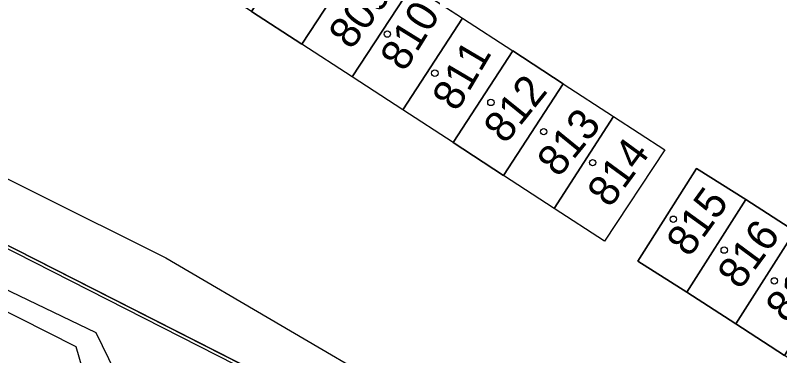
# Model space of a CAD drawing. Extents: x -762314 to -761449, y -993181 to -992589.
# Drawn here: x -761522.28 to -761480.29, y -992986.54 to -992967.82 of the extents above; entities that cross this region are included whole.
import ezdxf

# ---------------------------------------------------------------- set-up
doc = ezdxf.new("R2010")
doc.units = 0
for name, color, linetype in [('Hranice parcel', 7, 'Continuous'), ('Obvody jako plochy', 7, 'Continuous'), ('Parcelní čísla', 7, 'Continuous'), ('Telematika', 7, 'Continuous'), ('Vrstva 23', 7, 'Continuous'), ('Vrstva 49', 7, 'Continuous'), ('Vrstva 53', 7, 'Continuous'), ('Značky na budově v SPI', 7, 'Continuous')]:
    doc.layers.add(name, color=color, linetype=linetype)

msp = doc.modelspace()

# ---------------------------------------------------------------- linework, layer by layer
at = {"layer": 'Hranice parcel'}
for p, q in [((-761506.535, -992969.416), (-761503.245, -992964.376)), ((-761500.485, -992966.176), (-761503.775, -992971.216)), ((-761500.485, -992966.176), (-761497.715, -992967.986)), ((-761506.535, -992969.416), (-761509.315, -992967.616)), ((-761500.995, -992973.026), (-761497.715, -992967.986)), ((-761497.715, -992967.986), (-761494.955, -992969.786)), ((-761546.355, -992968.446), (-761472.992, -993005.764)), ((-761503.775, -992971.216), (-761506.535, -992969.416)), ((-761494.955, -992969.786), (-761498.235, -992974.826)), ((-761494.955, -992969.786), (-761492.185, -992971.586)), ((-761500.995, -992973.026), (-761503.775, -992971.216)), ((-761495.465, -992976.636), (-761492.185, -992971.586)), ((-761492.185, -992971.586), (-761489.415, -992973.396)), ((-761498.235, -992974.826), (-761500.995, -992973.026)), ((-761489.415, -992973.396), (-761492.685, -992978.446)), ((-761489.415, -992973.396), (-761486.605, -992975.226)), ((-761495.465, -992976.636), (-761498.235, -992974.826)), ((-761486.605, -992975.226), (-761489.915, -992980.246)), ((-761484.855, -992976.246), (-761488.085, -992981.336)), ((-761482.155, -992977.946), (-761484.855, -992976.246)), ((-761492.685, -992978.446), (-761495.465, -992976.636)), ((-761482.155, -992977.946), (-761485.385, -992983.046)), ((-761479.465, -992979.696), (-761482.155, -992977.946)), ((-761489.915, -992980.246), (-761492.685, -992978.446)), ((-761482.695, -992984.786), (-761479.465, -992979.696)), ((-761488.085, -992981.336), (-761485.385, -992983.046)), ((-761485.385, -992983.046), (-761482.695, -992984.786)), ((-761482.695, -992984.786), (-761480.015, -992986.536))]:
    msp.add_line(p, q, dxfattribs=at)
at = {"layer": 'Obvody jako plochy'}
for p, q in [((-761506.535, -992969.416), (-761503.245, -992964.376)), ((-761506.535, -992969.416), (-761503.245, -992964.376)), ((-761500.485, -992966.176), (-761503.775, -992971.216)), ((-761500.485, -992966.176), (-761503.775, -992971.216)), ((-761500.485, -992966.176), (-761497.715, -992967.986)), ((-761506.535, -992969.416), (-761509.315, -992967.616)), ((-761500.995, -992973.026), (-761497.715, -992967.986)), ((-761500.995, -992973.026), (-761497.715, -992967.986)), ((-761497.715, -992967.986), (-761494.955, -992969.786)), ((-761503.775, -992971.216), (-761506.535, -992969.416)), ((-761494.955, -992969.786), (-761498.235, -992974.826)), ((-761494.955, -992969.786), (-761498.235, -992974.826)), ((-761494.955, -992969.786), (-761492.185, -992971.586)), ((-761500.995, -992973.026), (-761503.775, -992971.216)), ((-761495.465, -992976.636), (-761492.185, -992971.586)), ((-761495.465, -992976.636), (-761492.185, -992971.586)), ((-761492.185, -992971.586), (-761489.415, -992973.396)), ((-761498.235, -992974.826), (-761500.995, -992973.026)), ((-761489.415, -992973.396), (-761492.685, -992978.446)), ((-761489.415, -992973.396), (-761492.685, -992978.446)), ((-761489.415, -992973.396), (-761486.605, -992975.226)), ((-761495.465, -992976.636), (-761498.235, -992974.826)), ((-761486.605, -992975.226), (-761489.915, -992980.246)), ((-761484.855, -992976.246), (-761488.085, -992981.336)), ((-761482.155, -992977.946), (-761484.855, -992976.246)), ((-761492.685, -992978.446), (-761495.465, -992976.636)), ((-761482.155, -992977.946), (-761485.385, -992983.046)), ((-761482.155, -992977.946), (-761485.385, -992983.046)), ((-761479.465, -992979.696), (-761482.155, -992977.946)), ((-761489.915, -992980.246), (-761492.685, -992978.446)), ((-761482.695, -992984.786), (-761479.465, -992979.696)), ((-761482.695, -992984.786), (-761479.465, -992979.696)), ((-761488.085, -992981.336), (-761485.385, -992983.046)), ((-761485.385, -992983.046), (-761482.695, -992984.786)), ((-761482.695, -992984.786), (-761480.015, -992986.536))]:
    msp.add_line(p, q, dxfattribs=at)
for points in [[(-761516.401, -992923.077), (-761522.385, -992932.146), (-761535.005, -992951.256), (-761546.355, -992968.446), (-761472.992, -993005.764)], [(-761522.615, -992951.766), (-761519.845, -992953.566), (-761517.085, -992955.366), (-761514.315, -992957.176), (-761511.555, -992958.976), (-761508.785, -992960.776), (-761506.015, -992962.576), (-761503.245, -992964.376), (-761500.485, -992966.176), (-761497.715, -992967.986), (-761494.955, -992969.786), (-761492.185, -992971.586), (-761489.415, -992973.396), (-761486.605, -992975.226), (-761489.915, -992980.246)], [(-761489.915, -992980.246), (-761492.685, -992978.446), (-761495.465, -992976.636), (-761498.235, -992974.826), (-761500.995, -992973.026), (-761503.775, -992971.216), (-761506.535, -992969.416), (-761509.315, -992967.616), (-761512.075, -992965.816), (-761514.855, -992964.006), (-761517.615, -992962.206), (-761520.395, -992960.396), (-761523.155, -992958.596)], [(-761467.582, -992994.618), (-761469.285, -992993.506), (-761471.965, -992991.766), (-761474.655, -992990.016), (-761477.335, -992988.276), (-761480.015, -992986.536), (-761482.695, -992984.786), (-761485.385, -992983.046), (-761488.085, -992981.336), (-761484.855, -992976.246), (-761482.155, -992977.946), (-761479.465, -992979.696), (-761476.785, -992981.436), (-761474.105, -992983.176), (-761471.415, -992984.926), (-761468.735, -992986.666), (-761466.055, -992988.406), (-761464.922, -992989.138)]]:
    msp.add_lwpolyline(points, dxfattribs=at)
for points in [[(-761506.015, -992962.576), (-761509.315, -992967.616), (-761506.535, -992969.416), (-761503.245, -992964.376)], [(-761506.535, -992969.416), (-761509.315, -992967.616), (-761506.015, -992962.576), (-761503.245, -992964.376)], [(-761506.535, -992969.416), (-761503.245, -992964.376), (-761500.485, -992966.176), (-761503.775, -992971.216)], [(-761506.535, -992969.416), (-761503.245, -992964.376), (-761500.485, -992966.176), (-761503.775, -992971.216)], [(-761500.485, -992966.176), (-761497.715, -992967.986), (-761500.995, -992973.026), (-761503.775, -992971.216)], [(-761500.995, -992973.026), (-761503.775, -992971.216), (-761500.485, -992966.176), (-761497.715, -992967.986)], [(-761497.715, -992967.986), (-761494.955, -992969.786), (-761498.235, -992974.826), (-761500.995, -992973.026)], [(-761497.715, -992967.986), (-761494.955, -992969.786), (-761498.235, -992974.826), (-761500.995, -992973.026)], [(-761494.955, -992969.786), (-761492.185, -992971.586), (-761495.465, -992976.636), (-761498.235, -992974.826)], [(-761495.465, -992976.636), (-761492.185, -992971.586), (-761494.955, -992969.786), (-761498.235, -992974.826)], [(-761492.185, -992971.586), (-761489.415, -992973.396), (-761492.685, -992978.446), (-761495.465, -992976.636)], [(-761492.685, -992978.446), (-761495.465, -992976.636), (-761492.185, -992971.586), (-761489.415, -992973.396)], [(-761489.415, -992973.396), (-761486.605, -992975.226), (-761489.915, -992980.246), (-761492.685, -992978.446)], [(-761486.605, -992975.226), (-761489.915, -992980.246), (-761492.685, -992978.446), (-761489.415, -992973.396)], [(-761482.155, -992977.946), (-761484.855, -992976.246), (-761488.085, -992981.336), (-761485.385, -992983.046)], [(-761488.085, -992981.336), (-761485.385, -992983.046), (-761482.155, -992977.946), (-761484.855, -992976.246)], [(-761479.465, -992979.696), (-761482.155, -992977.946), (-761485.385, -992983.046), (-761482.695, -992984.786)], [(-761485.385, -992983.046), (-761482.695, -992984.786), (-761479.465, -992979.696), (-761482.155, -992977.946)], [(-761476.785, -992981.436), (-761479.465, -992979.696), (-761482.695, -992984.786), (-761480.015, -992986.536)], [(-761482.695, -992984.786), (-761479.465, -992979.696), (-761476.785, -992981.436), (-761480.015, -992986.536)]]:
    msp.add_lwpolyline(points, close=True, dxfattribs=at)
at = {"layer": 'Telematika'}
msp.add_lwpolyline([(-761756.252, -992833.564), (-761749.977, -992832.673), (-761744.065, -992831.129), (-761739.379, -992828.495), (-761724.281, -992841.754), (-761712.868, -992849.407), (-761696.881, -992847.078), (-761688.903, -992861.107), (-761670.259, -992871.026), (-761666.21, -992870.265), (-761659.894, -992885.192), (-761661.564, -992897.197), (-761654.833, -992905.136), (-761643.955, -992914.725), (-761586.887, -992944.777), (-761514.007, -992981.167), (-761495.067, -992992.268), (-761472.782, -993005.331)], dxfattribs=at)
at = {"layer": 'Vrstva 23'}
msp.add_lwpolyline([(-761476.458, -993012.905), (-761479.008, -993011.431), (-761496.849, -993002.358), (-761516.679, -992992.713), (-761516.096, -992988.85), (-761517.847, -992985.289), (-761536.085, -992976.525), (-761588.131, -992951.527)], dxfattribs=at)
at = {"layer": 'Vrstva 49'}
msp.add_lwpolyline([(-761479.709, -993012.608), (-761498.134, -993003.092), (-761516.722, -992994.419), (-761518.227, -992993.007), (-761518.206, -992988.59), (-761518.945, -992986.061), (-761536.188, -992977.331), (-761586.59, -992953.804)], dxfattribs=at)
at = {"layer": 'Vrstva 53'}
msp.add_line((-761546.386, -992968.612), (-761473.06, -993005.905), dxfattribs=at)
at = {"layer": 'Značky na budově v SPI'}
for centre in [(-761501.845, -992968.856), (-761499.235, -992971.006), (-761496.155, -992972.616), (-761493.255, -992974.226), (-761490.565, -992975.926), (-761486.135, -992979.036), (-761483.335, -992980.736), (-761480.585, -992982.426)]:
    msp.add_circle(centre, 0.175, dxfattribs=at)

# ---------------------------------------------------------------- texts
at = {"layer": 'Parcelní čísla'}
for s, rotation, p in [('809', 53.1301, (-761503.835, -992969.776)), ('810', 58.208, (-761500.895, -992970.986)), ('811', 59.4703, (-761498.015, -992973.176)), ('812', 51.1386, (-761495.365, -992974.956)), ('813', 50.8125, (-761492.435, -992976.796)), ('814', 53.7751, (-761489.615, -992978.466)), ('815', 54.0903, (-761485.255, -992981.186)), ('816', 53.5307, (-761482.465, -992982.966)), ('817', 48.8786, (-761479.925, -992984.826))]:
    msp.add_text(s, height=1.7, rotation=rotation, dxfattribs=at).set_placement(p)

doc.saveas('drawing.dxf')
